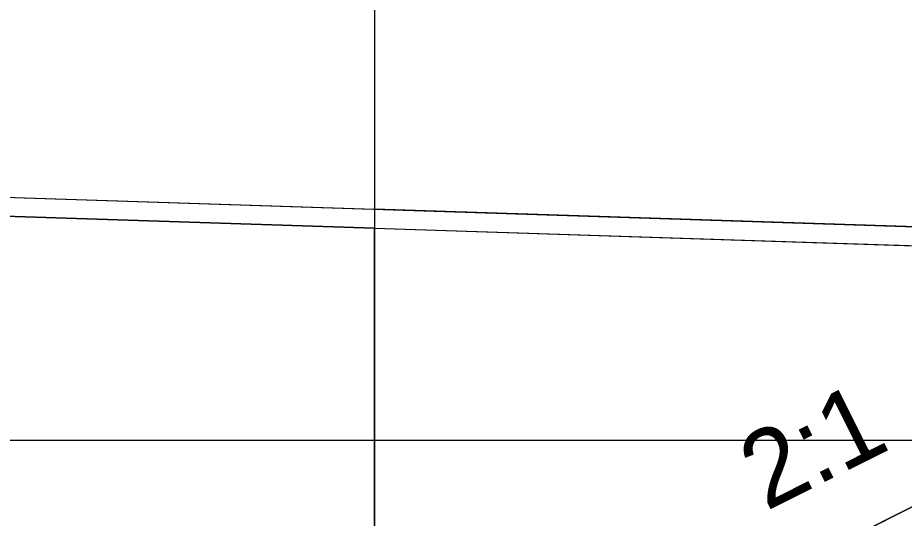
# Model space of a CAD drawing. Extents: x -192 to 2669, y -25 to 8040.
# Drawn here: x 196.49 to 208.15, y 1498.97 to 1505.55 of the extents above; entities that cross this region are included whole.
import ezdxf

# ---------------------------------------------------------------- set-up
doc = ezdxf.new("R2010")
doc.units = 0
for name, color, linetype in [('DESIGN - EARTHWORK - Excavation Limit Lines', 7, 'Continuous'), ('DESIGN - EARTHWORK - Shapes', 7, 'Continuous'), ('DESIGN - SHEET - Light Grid', 7, 'Continuous'), ('DESIGN - TYPICAL - Finished Grade and Subgrade', 7, 'Continuous'), ('DESIGN - TYPICAL - Finished Grade Slopes Text', 7, 'Continuous'), ('SURVEY - GROUND - Bottom of Topsoil Layer', 7, 'Continuous'), ('SURVEY - GROUND - Top of Ground', 7, 'Continuous')]:
    doc.layers.add(name, color=color, linetype=linetype)

msp = doc.modelspace()

# ---------------------------------------------------------------- linework, layer by layer
at = {"layer": 'DESIGN - EARTHWORK - Excavation Limit Lines'}
msp.add_line((201.182, 1523.09), (201.182, 1470.59), dxfattribs=at)
at = {"layer": 'DESIGN - EARTHWORK - Shapes'}
for points in [[(193.751, 1503.276), (201.182, 1503.035), (201.182, 1502.785), (193.751, 1503.026), (191.738, 1501.34), (190.698, 1500.832), (190.445, 1500.959), (191.738, 1501.59)], [(198.682, 1496.84), (196.9, 1497.731), (190.698, 1500.832), (191.738, 1501.34), (193.751, 1503.026), (201.182, 1502.785), (201.182, 1496.84)], [(201.182, 1502.785), (214.695, 1502.346), (215.164, 1502.581), (201.182, 1503.035)], [(201.182, 1502.785), (214.695, 1502.346), (205.565, 1497.781), (203.682, 1496.84), (201.182, 1496.84)]]:
    msp.add_lwpolyline(points, close=True, dxfattribs=at)
at = {"layer": 'DESIGN - SHEET - Light Grid'}
msp.add_line((150, 1500), (300, 1500), dxfattribs=at)
at = {"layer": 'DESIGN - TYPICAL - Finished Grade and Subgrade'}
msp.add_line((203.682, 1496.84), (215.164, 1502.581), dxfattribs=at)
at = {"layer": 'SURVEY - GROUND - Bottom of Topsoil Layer'}
msp.add_line((193.751, 1503.026), (220.01, 1502.173), dxfattribs=at)
at = {"layer": 'SURVEY - GROUND - Top of Ground'}
msp.add_lwpolyline([(112.836, 1511.765), (119.303, 1511.657), (128.612, 1511.47), (136.581, 1511.02), (145.599, 1505.23), (147.131, 1504.462), (150, 1506.297), (150.979, 1506.895), (151.693, 1506.893), (160.49, 1506.946), (161.464, 1506.936), (169.717, 1506.764), (176.026, 1506.445), (177.564, 1506.271), (186.331, 1502.695), (190.445, 1500.959), (191.738, 1501.59), (193.751, 1503.276), (220.01, 1502.423), (229.836, 1502.196), (251.652, 1501.276)], dxfattribs=at)

# ---------------------------------------------------------------- texts
at = {"layer": 'DESIGN - TYPICAL - Finished Grade Slopes Text'}
msp.add_text('2:1', height=1, rotation=26.6743, dxfattribs=at).set_placement((206.328, 1499.062))

doc.saveas('drawing.dxf')
